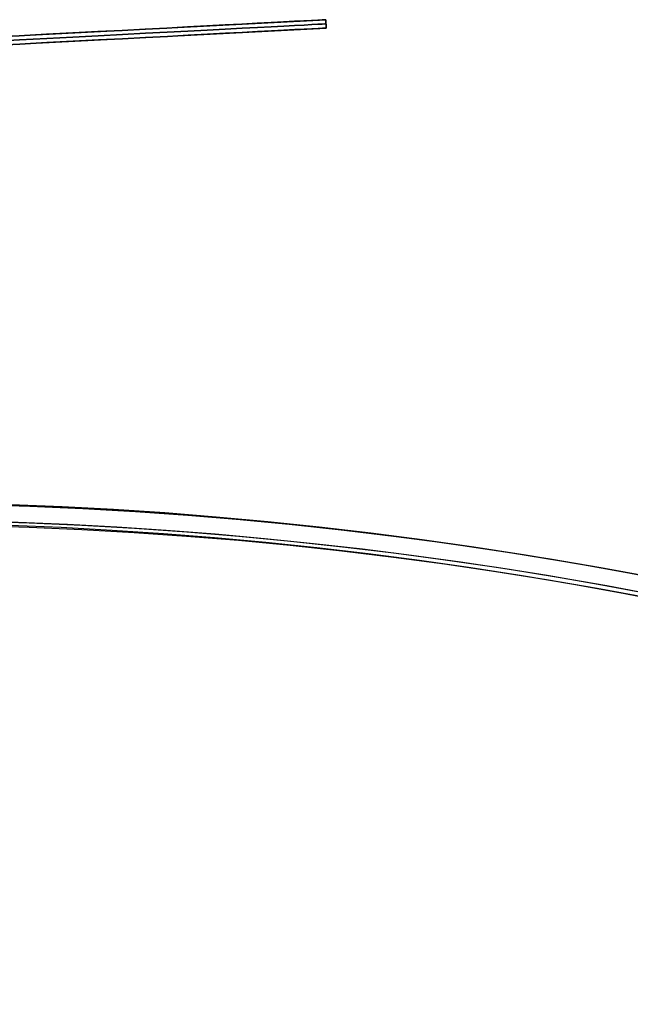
# Model space of a CAD drawing. Header units: millimetres. Extents: x -83 to 676, y -83 to 676.
# Tile 639 of 656: x 307 to 351, y 557 to 628. Entities that reach past the tile are written whole.
import ezdxf

# ---------------------------------------------------------------- set-up
doc = ezdxf.new("R2010")
doc.units = ezdxf.units.MM
doc.header["$MEASUREMENT"] = 0
doc.layers.add('IGES level 0', color=7, linetype='Continuous', true_color=0xff7878)

msp = doc.modelspace()

# ---------------------------------------------------------------- linework, layer by layer
at = {"layer": 'IGES level 0', "color": 2, "true_color": 0xeded00}
for p, q in [((229.345, 622.532, -28.5), (329.208, 627.766, -28.5)), ((329.208, 627.766, -153.5), (329.208, 627.766, 96.5)), ((329.239, 627.167, 96.5), (329.208, 627.766, 96.5)), ((329.208, 627.766, 96.5), (329.208, 627.766, -153.5)), ((329.208, 627.766, -153.5), (329.239, 627.167, -153.5)), ((329.208, 627.766, -28.5), (329.239, 627.167, -28.5)), ((329.208, 627.766, -153.5), (329.239, 627.167, -153.5)), ((329.239, 627.167, 96.5), (329.208, 627.766, 96.5)), ((329.223, 627.466, -153.5), (329.223, 627.466, 96.5)), ((229.376, 621.933, -28.5), (329.239, 627.167, -28.5)), ((329.239, 627.167, -153.5), (329.239, 627.167, 96.5)), ((329.239, 627.167, -153.5), (329.239, 627.167, 96.5))]:
    msp.add_line(p, q, dxfattribs=at)
at = {"layer": 'IGES level 0', "color": 153, "true_color": 0x5393cf}
for centre in [(296.5, 296.5), (296.5, 296.5, -1.2)]:
    msp.add_circle(centre, 296.5, dxfattribs=at)
at = {"layer": 'IGES level 0'}
for centre, radius in [((296.5, 296.5, 47), 296.5), ((296.5, 296.5), 296.5), ((296.5, 296.5, 47), 295.3), ((296.5, 296.5), 295.3)]:
    msp.add_circle(centre, radius, dxfattribs=at)
at = {"layer": 'IGES level 0', "color": 124, "true_color": 0x1aa180}
for centre in [(296.5, 296.5, 47), (296.5, 296.5, 45.8)]:
    msp.add_circle(centre, 295, dxfattribs=at)
at = {"layer": 'IGES level 0', "color": 2, "true_color": 0xeded00, "extrusion": (-0.052336, 0.99863, 1.7053e-16)}
msp.add_arc((-311.611, 96.5, 609.676), 50, 0, 180, dxfattribs=at)
msp.add_arc((-311.611, 96.5, 609.676), 50, 0, 180, dxfattribs=at)
at = {"layer": 'IGES level 0', "color": 2, "true_color": 0xeded00, "extrusion": (-0.052336, 0.99863, -1.81899e-16)}
msp.add_arc((-311.611, -153.5, 609.676), 50, 180, 360, dxfattribs=at)
msp.add_arc((-311.611, -153.5, 609.676), 50, 180, 360, dxfattribs=at)
at = {"layer": 'IGES level 0', "color": 2, "true_color": 0xeded00, "extrusion": (-0.052336, 0.99863, 0)}
for centre, start, end in [((-311.611, -153.5, 609.376), 180, 0), ((-311.611, 96.5, 609.376), 0, 180)]:
    msp.add_arc(centre, 50, start, end, dxfattribs=at)
at = {"layer": 'IGES level 0', "color": 2, "true_color": 0xeded00, "extrusion": (-0.052336, 0.99863, 1.16188e-14)}
msp.add_arc((-311.611, -153.5, 609.076), 50, 180, 0, dxfattribs=at)
at = {"layer": 'IGES level 0', "color": 2, "true_color": 0xeded00, "extrusion": (-0.052336, 0.99863, -1.16188e-14)}
msp.add_arc((-311.611, 96.5, 609.076), 50, 0, 180, dxfattribs=at)
at = {"layer": 'IGES level 0', "color": 2, "true_color": 0xeded00, "extrusion": (-0.052336, 0.99863, 2.04636e-16)}
msp.add_arc((-311.611, 96.5, 609.076), 50, 0, 180, dxfattribs=at)
at = {"layer": 'IGES level 0', "color": 2, "true_color": 0xeded00, "extrusion": (-0.052336, 0.99863, -2.04636e-16)}
msp.add_arc((-311.611, -153.5, 609.076), 50, 180, 360, dxfattribs=at)
at = {"layer": 'IGES level 0'}
for centre, radius in [((296.5, 296.5), 296.5), ((296.5, 296.5, 47), 296.5), ((296.5, 296.5, 23.5), 296.5), ((296.5, 296.5, 47), 295.3), ((296.5, 296.5), 295.3), ((296.5, 296.5, 23.5), 295.3)]:
    msp.add_arc(centre, radius, 45, 225, dxfattribs=at)
at = {"layer": 'IGES level 0', "color": 153, "true_color": 0x5393cf}
for centre in [(296.5, 296.5, -1.2), (296.5, 296.5), (296.5, 296.5, -0.6)]:
    msp.add_arc(centre, 296.5, 345, 165, dxfattribs=at)
at = {"layer": 'IGES level 0', "color": 124, "true_color": 0x1aa180}
for centre in [(296.5, 296.5, 45.8), (296.5, 296.5, 47), (296.5, 296.5, 46.4)]:
    msp.add_arc(centre, 295, 345, 165, dxfattribs=at)

doc.saveas('drawing.dxf')
